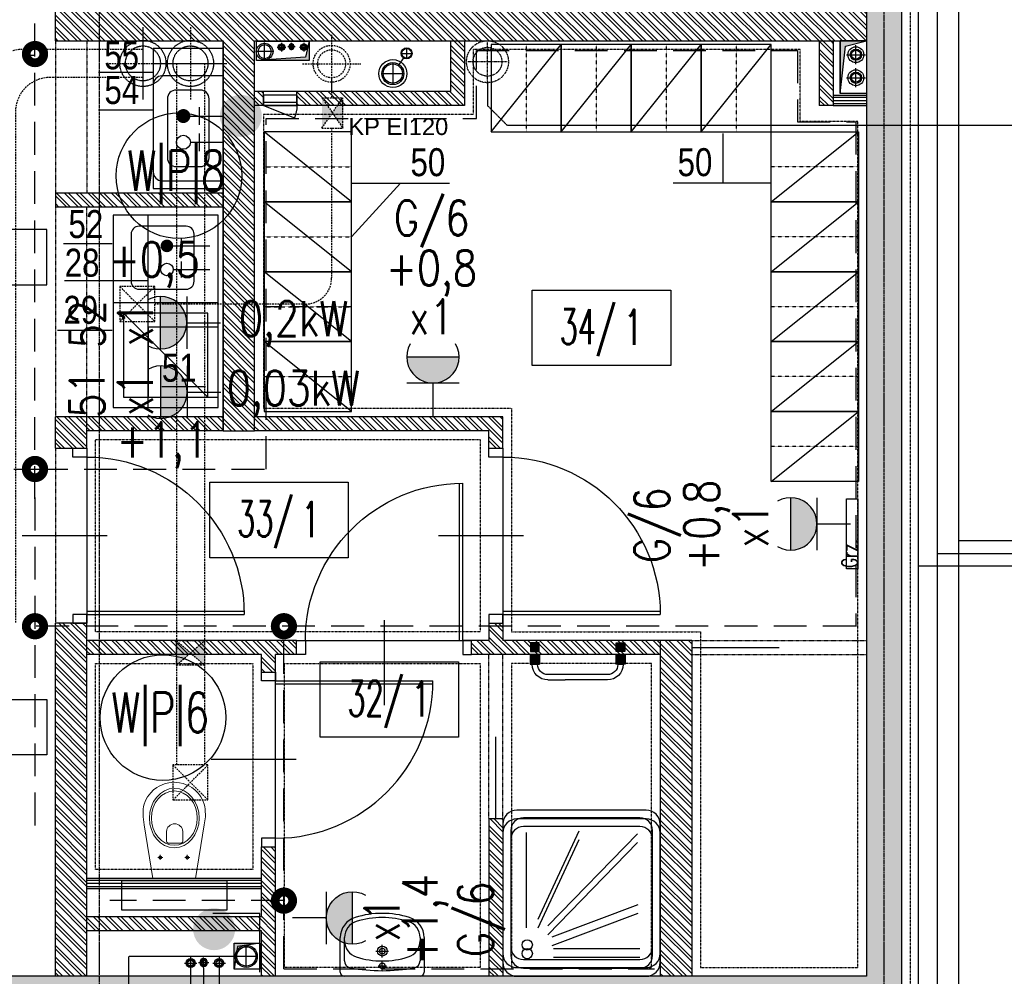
# Model space of a CAD drawing. Extents: x -7228 to 74941, y -112898 to 85621.
# Tile 340 of 635: x 52243 to 52806, y 35076 to 35624. Entities that reach past the tile are written whole.
import ezdxf
from ezdxf.enums import TextEntityAlignment as Align

# ---------------------------------------------------------------- set-up
doc = ezdxf.new("R2010")
doc.units = 0
for name, pattern in [('CENTER', [2, 1.25, -0.25, 0.25, -0.25]), ('DASHDOT', [1, 0.5, -0.25, 0, -0.25]), ('DASHED', [0.75, 0.5, -0.25]), ('DASHED2', [0.375, 0.25, -0.125]), ('DIVIDE', [31.75, 12.7, -6.35, 0, -6.35, 0, -6.35])]:
    doc.linetypes.add(name, pattern=pattern)
doc.layers.get('0').update_dxf_attribs({"color": 101, "linetype": 'CONTINUOUS'})
doc.layers.add('-A_NR', color=8, linetype='CONTINUOUS', plot=False)
for name, color, linetype in [('-A_TECHNOLOGIA', 120, 'CONTINUOUS'), ('BB-went-opis', 8, 'CONTINUOUS'), ('Drz---drzwi', 5, 'CONTINUOUS'), ('E35', 6, 'CONTINUOUS'), ('E50', 3, 'CONTINUOUS'), ('E50kor', 3, 'CONTINUOUS'), ('E90kor', 6, 'CONTINUOUS'), ('Ins-co', 2, 'CONTINUOUS'), ('Ins-kan', 54, 'CONTINUOUS'), ('ins-kan-deszcz', 132, 'CONTINUOUS'), ('Ins-went', 141, 'CONTINUOUS'), ('Ins-wod', 4, 'CONTINUOUS'), ('m-went-klapy', 2, 'CONTINUOUS'), ('Mw-rury', 160, 'CONTINUOUS'), ('Opis-pom', 6, 'CONTINUOUS'), ('Opis_pom_ramka', 6, 'CONTINUOUS'), ('Os-osie glowne', 1, 'CENTER'), ('Sc-beton', 7, 'CONTINUOUS'), ('Sc-beton-hatch', 86, 'CONTINUOUS'), ('Sc-cegla pustak', 42, 'CONTINUOUS'), ('Sc-cegla pustak-hatch', 8, 'CONTINUOUS'), ('Sc-gk', 120, 'CONTINUOUS'), ('Sc-nadproza kon', 5, 'DASHED2'), ('Sc-silikat', 61, 'CONTINUOUS'), ('Suf-widok', 8, 'CONTINUOUS'), ('W-otwor-strop', 1, 'CONTINUOUS'), ('Wyp-meble', 155, 'CONTINUOUS'), ('Wyp-sanitar', 131, 'CONTINUOUS')]:
    doc.layers.add(name, color=color, linetype=linetype)
doc.styles.add('ARIAL_CE', font='ARIAL.TTF', dxfattribs={"width": 0.8})
doc.styles.add('KA wymiar', font='romans.shx', dxfattribs={"width": 0.6})
doc.styles.add('ROMANS', font='romans', dxfattribs={"width": 0.85})
doc.linetypes.add('BATTING', pattern='A,0.0001,-0.1,[134,ltypeshp.shx,S=0.1,R=0,X=-0.1,Y=0],-0.2,[134,ltypeshp.shx,S=0.1,R=180,X=0.1,Y=0],-0.1', length=0.4001)
doc.linetypes.add('ZIGZAG', pattern='A,0.00254,-5.08,[131,ltypeshp.shx,S=5.08,R=0,X=-5.08,Y=0],-10.16,[131,ltypeshp.shx,S=5.08,R=180,X=5.08,Y=0],-5.08', length=20.32254)

# ---------------------------------------------------------------- blocks, each defined once
blk = doc.blocks.new('umywalka_60x45')
at = {"ltscale": 25}
for p, q in [((-27, 0), (27, 0)), ((-30, -27.72), (-30, -3)), ((0, -4.5), (0, -10.5)), ((30, -3), (30, -27.72)), ((-27, -27.72), (-27, -11.03)), ((3, -7.5), (-3, -7.5)), ((0, -13.5), (0, -22.5)), ((27, -11.03), (27, -27.72)), ((4.5, -18), (-4.5, -18))]:
    blk.add_line(p, q, dxfattribs=at)
for centre, radius in [((0, -7.5), 2), ((0, -18), 3.5), ((0, -18), 2)]:
    blk.add_circle(centre, radius, dxfattribs=at)
for centre, radius, start, end in [((27, -3), 3, 0, 90), ((-27, -3), 3, 90, 180), ((-22, -11.03), 5, 100.52627, 180), ((0, -129.43), 125.43, 79.47373, 100.52627), ((22, -11.03), 5, 0, 79.47373), ((-15, -25.28), 12, 107.3129, 180), ((0, -73.4), 62.4, 72.6871, 107.3129), ((15, -25.28), 12, 0, 72.6871), ((-15, -27.72), 15, 180, 252.6871), ((-15, -27.72), 12, 180, 252.6871), ((15, -27.72), 12, 287.3129, 0), ((15, -27.72), 15, 287.3129, 0), ((0, 20.4), 65.4, 252.6871, 287.3129), ((0, 20.4), 62.4, 252.6871, 287.3129)]:
    blk.add_arc(centre, radius, start, end, dxfattribs=at)
blk = doc.blocks.new('_0630_DRZWI_90')
at = {"ltscale": 7}
for p, q in [((5, 8), (5, 98)), ((6.8, 8), (6.8, 97.98))]:
    blk.add_line(p, q, dxfattribs=at)
at = {"ltscale": 25}
for p, q in [((50, 19.7), (50, -28.9)), ((5, 8), (0, 8)), ((0, 8), (5, 8)), ((0, 0), (0, 8)), ((95, 8), (5, 8)), ((5, 8), (5, 0)), ((95, 8), (95, 0)), ((100, 8), (95, 8)), ((100, 0), (100, 8)), ((5, 0), (0, 0)), ((5, 0), (0, 0)), ((95, 0), (100, 0)), ((95, 0), (100, 0))]:
    blk.add_line(p, q, dxfattribs=at)
at = {"ltscale": 7}
blk.add_arc((5, 8), 90, 0, 90, dxfattribs=at)
blk = doc.blocks.new('natrysk_06')
for points in [[(8, -82), (82, -82, 0.414214), (90, -74), (90, 0, 0.414214), (82, 8), (8, 8, 0.414214), (0, 0), (0, -74, 0.414214)], [(11.82, -77.56), (78.42, -77.56, 0.414214), (85.62, -70.36), (85.62, -3.76, 0.414214), (78.42, 3.44), (11.82, 3.44, 0.414214), (4.62, -3.76), (4.62, -70.36, 0.414214)]]:
    blk.add_lwpolyline(points, format="xyb", close=True)
for points in [[(27.65, -5.57), (77.22, -5.57)], [(27.65, -12.2), (78.27, -35.56)], [(10.9, -20.91), (10.9, -70.42)], [(17.53, -20.22), (36.03, -69.38)], [(23.81, -17.77), (76.52, -69.03)]]:
    blk.add_lwpolyline(points)
blk.add_circle((12.99, -5.92), 2.96)
blk = doc.blocks.new('_KOLO_WC_PODWIESZONE')
at = {"lineweight": 0}
for p, q in [((-12.21, 0), (-17.15, -30.7)), ((-12.21, 0), (12.21, 0)), ((12.21, 0), (17.15, -30.7)), ((-8.01, -11.98), (-8.01, -10.54)), ((7.49, -11.98), (7.49, -10.54)), ((-8.01, -11.98), (-9.42, -11.98)), ((-8.01, -11.98), (-6.53, -11.98)), ((-8.01, -11.98), (-8.01, -13.41)), ((7.49, -11.98), (6.08, -11.98)), ((7.49, -11.98), (8.97, -11.98)), ((7.49, -11.98), (7.49, -13.41)), ((-4.44, -21.51), (-4.44, -26.77)), ((-3.5, -20.21), (4, -20.21)), ((4.94, -21.51), (4.94, -26.77)), ((-17.15, -30.7), (-17.82, -35.14)), ((17.15, -30.7), (17.82, -35.14)), ((-17.82, -35.14), (-17.77, -39.69)), ((17.82, -35.14), (17.77, -39.69)), ((-17.77, -39.69), (-17.51, -41.08)), ((-17.51, -41.08), (-17.12, -42.53)), ((-17.12, -42.53), (-16.6, -43.93)), ((-16.6, -43.93), (-15.97, -45.29)), ((16.6, -43.93), (15.97, -45.29)), ((17.12, -42.53), (16.6, -43.93)), ((17.51, -41.08), (17.12, -42.53)), ((17.77, -39.69), (17.51, -41.08)), ((-15.97, -45.29), (-15.22, -46.59)), ((-15.22, -46.59), (-14.37, -47.83)), ((-14.37, -47.83), (-13.41, -48.99)), ((-13.41, -48.99), (-11.77, -50.6)), ((-11.77, -50.6), (-10, -51.94)), ((11.77, -50.6), (10, -51.94)), ((13.41, -48.99), (11.77, -50.6)), ((14.37, -47.83), (13.41, -48.99)), ((15.22, -46.59), (14.37, -47.83)), ((15.97, -45.29), (15.22, -46.59)), ((-10, -51.94), (-8.71, -52.72)), ((-8.71, -52.72), (-6.54, -53.77)), ((-6.54, -53.77), (-5.07, -54.25)), ((-5.07, -54.25), (-3.02, -54.72)), ((-3.02, -54.72), (-1.52, -54.92)), ((-1.52, -54.92), (0, -55)), ((1.52, -54.92), (0, -55)), ((3.02, -54.72), (1.52, -54.92)), ((5.07, -54.25), (3.02, -54.72)), ((6.54, -53.77), (5.07, -54.25)), ((8.71, -52.72), (6.54, -53.77)), ((10, -51.94), (8.71, -52.72))]:
    blk.add_line(p, q, dxfattribs=at)
for centre, radius, start, end in [((-3.24, -21.39), 1.2, 102.2339, 185.8899), ((3.75, -21.39), 1.2, 354.1101, 77.7661), ((0.25, -26.54), 4.7, 182.8022, 357.1978)]:
    blk.add_arc(centre, radius, start, end, dxfattribs=at)
for centre in [(-8.01, -11.98), (7.49, -11.98)]:
    blk.add_ellipse(centre, major_axis=(0.599, 0.599), ratio=1, start_param=5.497787, end_param=11.780972, dxfattribs=at)
for major_axis, ratio in [((0, -17), 0.838235), ((0, -15.54), 0.845174)]:
    blk.add_ellipse((0.05, -34.5), major_axis=major_axis, ratio=ratio, dxfattribs=at)
blk = doc.blocks.new('_opis_pom_metka')
at = {"layer": 'Opis_pom_ramka'}
blk.add_lwpolyline([(-33.13, 0), (32.87, 0), (32.87, -36), (-33.13, -36)], close=True, dxfattribs=at)
at = {"style": 'KA wymiar', "width": 0.6}
blk.add_attdef('KO/', text='', height=16.8, dxfattribs=at).set_placement((3.45, -25.87), align=Align.RIGHT)
blk.add_attdef('NR', (3.8, -26.16), '', height=16.8, dxfattribs=at)
blk = doc.blocks.new('_jdgjdgjhg')
at = {"ltscale": 10}
blk.add_hatch(color=256, dxfattribs=at).paths.add_polyline_path([(-54.2, 4.46), (-48.8, 4.46), (-48.8, 9.86), (-54.2, 9.86)])
h = blk.add_hatch(color=256, dxfattribs=at)
h.paths.add_polyline_path([(0.2, 4.4), (0.2, 9.8), (-5.2, 9.8), (-5.2, 4.4)])
edge = h.paths.add_edge_path(flags=16)
edge.add_line((-4, 9.8), (-1, 9.8))
for points in [[(-49, -2.5), (-54, -2.5), (-54, 2.5), (-49, 2.5)], [(-5, -2.5), (0, -2.5), (0, 2.5), (-5, 2.5)]]:
    blk.add_hatch(color=256).paths.add_polyline_path(points)
for p, q in [((-44, 18.75, 0), (-34.09, 18.75, 0)), ((-10, 18.75, 0), (-34.09, 18.75, 0)), ((-10, 15.75, 0), (-44, 15.75, 0)), ((-54.2, 4.44), (-54.2, 9.84)), ((-54.2, 9.84), (-48.8, 9.84)), ((-53, 9.84), (-50, 9.84)), ((-48.8, 4.44), (-48.8, 9.84)), ((-5.2, 4.44), (-5.2, 9.84)), ((0.2, 9.84), (-5.2, 9.84)), ((-4, 9.84), (-1, 9.84)), ((-1, 9.84), (-4, 9.84)), ((0.2, 4.44), (0.2, 9.84)), ((-54.2, 4.44), (-48.8, 4.44)), ((0.2, 4.44), (-5.2, 4.44)), ((0, 2.5), (-5, 2.5)), ((-5, 2.5), (-5, -2.5)), ((0, -2.5), (0, 2.5)), ((-5, -2.5), (0, -2.5))]:
    blk.add_line(p, q)
blk.add_lwpolyline([(-49, -2.5), (-54, -2.5), (-54, 2.5), (-49, 2.5)], close=True)
for centre, radius, start, end in [((-44, 9.75, 0), 9, 90, 179.4026), ((-10, 9.75, 0), 9, 0.5974, 90), ((-44, 9.75, 0), 6, 90, 179.1039), ((-10, 9.75, 0), 6, 0.8961, 90)]:
    blk.add_arc(centre, radius, start, end)
blk = doc.blocks.new('_ljgjfkjhkf')
for p, q in [((-19.13, 0), (-19.13, -6)), ((-19.13, 0), (0, 0)), ((-19.13, -2), (-19.13, -4)), ((0, -4), (-19.13, -4)), ((0, 0), (0, -6)), ((0, -6), (-19.13, -6)), ((0, -6), (-17.84, -13.06))]:
    blk.add_line(p, q)
blk.add_arc((0.87, -6), 20, 180, 200.6563)
blk = doc.blocks.new('_kdfjgkfh')
at = {"linetype": 'Continuous'}
for p, q in [((40, 0), (0, 0)), ((0, 0), (0, -50)), ((0, -50), (40, 0)), ((40, -50), (40, 0)), ((0, -50), (40, -50))]:
    blk.add_line(p, q, dxfattribs=at)
at = {"linetype": 'DASHED', "ltscale": 0.2}
blk.add_line((20, 0), (20, -50), dxfattribs=at)
blk = doc.blocks.new('T-SZAFKA_UBR_40X50')
at = {"layer": '-A_TECHNOLOGIA', "linetype": 'Continuous'}
for p, q in [((0.1896, 0.2487), (-0.2104, 0.2487)), ((-0.2104, 0.2487), (-0.2104, -0.2513)), ((0.1896, -0.2513), (0.1896, 0.2487)), ((-0.2104, -0.2513), (0.1896, -0.2513))]:
    blk.add_line(p, q, dxfattribs=at)
at = {"layer": '-A_TECHNOLOGIA', "color": 254, "linetype": 'Continuous'}
blk.add_line((-0.2104, -0.2513), (0.1896, 0.2487), dxfattribs=at)
at = {"layer": '-A_TECHNOLOGIA', "color": 254, "linetype": 'DASHED', "ltscale": 0.2}
blk.add_line((-0.0104, 0.2487), (-0.0104, -0.2513), dxfattribs=at)
blk = doc.blocks.new('G1')
at = {"layer": 'E35'}
blk.add_hatch(color=256, dxfattribs=at).paths.add_polyline_path([(10, 22.85), (-10, 22.85, 1)])
for p, q in [((-10, 22.85), (10, 22.85)), ((10, 12.85), (-10, 12.85))]:
    blk.add_line(p, q, dxfattribs=at)
blk.add_arc((0, 22.85), 10, 150, 30, dxfattribs=at)
at = {"layer": 'E50'}
blk.add_line((0, 12.85), (0, 0), dxfattribs=at)
blk = doc.blocks.new('A$C38133200')
at = {"layer": 'm-went-klapy', "ltscale": 2}
blk.add_hatch(color=256, dxfattribs=at).paths.add_polyline_path([(-12.02, 0, 1), (12.02, 0, 1)])
blk = doc.blocks.new('A$C178657CD')
at = {"layer": 'BB-went-opis'}
blk.add_blockref('A$C38133200', (-0.67, 0.34), dxfattribs=at)
blk = doc.blocks.new('A$C1A8D603F')
for p in [(1032.77, -3998.21, -3630), (1017.49, -4463.39, -3630)]:
    blk.add_blockref('A$C178657CD', p)

msp = doc.modelspace()

# ---------------------------------------------------------------- hatches: boundary and pattern name
at = {"layer": 'Ins-went', "linetype": 'DASHED', "ltscale": 2}
h = msp.add_hatch(color=256, dxfattribs=at)
h.paths.add_polyline_path([(52428.026, 35579.007), (52422.026, 35570.31), (52428.026, 35561.614)])
h.paths.add_polyline_path([(52422.026, 35570.31), (52416.026, 35579.007), (52416.026, 35561.614)])
h = msp.add_hatch(color=256, dxfattribs=at)
h.paths.add_polyline_path([(52332.837, 35254.472), (52332.837, 35264.194), (52337.725, 35264.194), (52340.837, 35261.472)])
h.paths.add_polyline_path([(52348.837, 35254.472), (52340.837, 35261.472), (52343.948, 35264.194), (52348.837, 35264.194)])
h.paths.add_polyline_path([(52348.837, 35264.194), (52343.948, 35264.194), (52348.837, 35268.472)])
h.paths.add_polyline_path([(52337.725, 35264.194), (52332.837, 35264.194), (52332.837, 35268.472)])
at = {"layer": 'Sc-beton-hatch'}
h = msp.add_hatch(dxfattribs=at)
h.set_pattern_fill('ANSI33', color=256, style=0)
h.paths.add_polyline_path([(52747.547, 36408.972), (52727.547, 36408.972), (52727.547, 35926.472), (52656.547, 35926.472), (52656.547, 35901.472), (52727.547, 35901.472), (52727.547, 35076.472), (52230.547, 35076.472), (52230.547, 35056.472), (52747.547, 35056.472)])
h.paths.add_polyline_path([(52727.547, 36453.972), (52747.547, 36453.972), (52747.547, 36586.472), (52727.547, 36586.472)])
h.paths.add_polyline_path([(52582.547, 36556.472), (52582.547, 36576.472), (52259.547, 36576.472), (52259.547, 36556.472)])
h.paths.add_polyline_path([(51995.047, 36583.972), (51960.047, 36583.972), (51960.047, 36548.972), (51995.047, 36548.972)])
h.paths.add_polyline_path([(51527.547, 36583.972), (51527.547, 36548.972), (51562.547, 36548.972), (51562.547, 36583.972)])
h.paths.add_polyline_path([(51547.547, 36366.472), (51527.547, 36366.472), (51527.547, 36306.472), (51547.547, 36306.472)])
h.paths.add_polyline_path([(51547.547, 36548.972), (51527.547, 36548.972), (51527.547, 36536.472), (51547.547, 36536.472)])
h.paths.add_polyline_path([(51527.547, 36596.472), (51527.547, 36583.972), (51547.547, 36583.972), (51547.547, 36596.472)])
at = {"layer": 'Sc-cegla pustak-hatch'}
h = msp.add_hatch(dxfattribs=at)
h.set_pattern_fill('ANSI32', color=256, scale=0.5, angle=90, style=0)
h.paths.add_polyline_path([(52080.547, 35926.472), (52098.547, 35926.472), (52098.547, 36005.891), (52080.547, 36005.891)])
h.paths.add_polyline_path([(52080.547, 35771.472), (52098.547, 35771.472), (52098.547, 35901.472), (52080.547, 35901.472)])
h.paths.add_polyline_path([(52080.547, 35598.472), (52098.547, 35598.472), (52098.547, 35671.472), (52080.547, 35671.472)])
h.paths.add_polyline_path([(52281.547, 35901.472), (52263.547, 35901.472), (52263.547, 35611.472), (52359.547, 35611.472), (52359.547, 35388.472), (52377.547, 35388.472), (52377.547, 35611.472), (52727.547, 35611.472), (52727.547, 35629.472), (52281.547, 35629.472)])
h.paths.add_polyline_path([(52281.547, 35956.472), (52263.547, 35956.472), (52263.547, 35926.472), (52281.547, 35926.472)])
h.paths.add_polyline_path([(52263.547, 35378.472), (52281.547, 35378.472), (52281.547, 35396.472), (52263.547, 35396.472)])
h.paths.add_polyline_path([(51944.547, 35435.472), (51944.547, 35453.472), (51547.547, 35453.472), (51547.547, 35435.472)])
h.paths.add_polyline_path([(52027.547, 35267.472), (52080.547, 35267.472), (52080.547, 35076.472), (52098.547, 35076.472), (52098.547, 35285.472), (52045.547, 35285.472), (52045.547, 35435.472), (52027.547, 35435.472)])
h.paths.add_polyline_path([(52263.547, 35076.472), (52281.547, 35076.472), (52281.547, 35278.472), (52263.547, 35278.472)])
h = msp.add_hatch(dxfattribs=at)
h.set_pattern_fill('ANSI32', color=256, scale=0.5, angle=90, style=0)
h.paths.add_polyline_path([(52497.547, 35611.472), (52489.547, 35611.472), (52489.547, 35582.472), (52401.675, 35582.472), (52401.675, 35574.472), (52497.547, 35574.472)])
h.paths.add_polyline_path([(52382.547, 35580.472), (52382.547, 35582.472), (52377.547, 35582.472), (52377.547, 35574.472), (52382.547, 35574.472)])
h = msp.add_hatch(dxfattribs=at)
h.set_pattern_fill('ANSI32', color=256, scale=0.5, angle=90, style=0)
h.paths.add_polyline_path([(52708.547, 35611.472), (52700.547, 35611.472), (52700.547, 35574.472), (52708.547, 35574.472)])
h = msp.add_hatch(dxfattribs=at)
h.set_pattern_fill('ANSI32', color=256, scale=0.5, angle=90, style=0)
h.paths.add_polyline_path([(52288.547, 35524.472), (52263.547, 35524.472), (52263.547, 35516.472), (52288.547, 35516.472)])
h.paths.add_polyline_path([(52359.547, 35524.472), (52288.547, 35524.472), (52288.547, 35516.472), (52359.547, 35516.472)])
h = msp.add_hatch(dxfattribs=at)
h.set_pattern_fill('ANSI32', color=256, scale=0.5, angle=90, style=0)
h.paths.add_polyline_path([(52519.547, 35166.472), (52511.547, 35166.472), (52511.547, 35076.472), (52519.547, 35076.472)])
h.paths.add_polyline_path([(52281.547, 35110.472), (52281.547, 35102.472), (52381.547, 35102.472), (52381.547, 35076.472), (52389.547, 35076.472), (52389.547, 35150.472), (52381.547, 35150.472), (52381.547, 35110.472)])
h.paths.add_polyline_path([(52281.547, 35268.472), (52281.547, 35260.472), (52381.547, 35260.472), (52381.547, 35250.472), (52389.547, 35250.472), (52389.547, 35260.472), (52401.547, 35260.472), (52401.547, 35268.472)])
h.paths.add_polyline_path([(52501.547, 35268.472), (52501.547, 35260.472), (52609.547, 35260.472), (52609.547, 35268.472), (52519.547, 35268.472), (52519.547, 35278.472), (52511.547, 35278.472), (52511.547, 35268.472)])
h.paths.add_polyline_path([(52511.547, 35388.472), (52511.547, 35378.472), (52519.547, 35378.472), (52519.547, 35396.472), (52377.547, 35396.472), (52377.547, 35388.472)])
h.paths.add_polyline_path([(52359.547, 35388.472), (52359.547, 35396.472), (52281.547, 35396.472), (52281.547, 35388.472)])
h = msp.add_hatch(dxfattribs=at)
h.set_pattern_fill('ANSI32', color=256, scale=0.5, angle=90, style=0)
h.paths.add_polyline_path([(52609.547, 35076.472), (52627.547, 35076.472), (52627.547, 35268.472), (52609.547, 35268.472)])
at = {"layer": 'W-otwor-strop'}
h = msp.add_hatch(color=256, dxfattribs=at)
h.paths.add_polyline_path([(52383.256, 35600.57), (52380.656, 35600.384), (52380.683, 35600.242), (52383.256, 35600.242)])
h.paths.add_polyline_path([(52393.176, 35601.278), (52383.888, 35600.615, -0.0307413), (52383.303, 35600.573), (52383.256, 35600.57), (52383.256, 35600.242), (52393.176, 35600.242)])
h.paths.add_polyline_path([(52408.661, 35611.242), (52406.661, 35602.242), (52393.176, 35601.278), (52393.176, 35600.242), (52408.661, 35600.242)])
for points in [[(52727.547, 35611.472), (52712.547, 35611.472), (52712.547, 35581.472), (52715.547, 35608.472)], [(52365.756, 35080.472), (52365.756, 35095.472), (52380.756, 35095.472), (52367.756, 35093.472)]]:
    msp.add_hatch(color=256, dxfattribs=at).paths.add_polyline_path(points)

# ---------------------------------------------------------------- linework, layer by layer
at = {"layer": '-A_NR'}
for p, q in [((52288.267, 35593.668), (52319.547, 35593.668)), ((52288.298, 35571.972), (52319.547, 35571.972)), ((52645.414, 35558.528), (52645.414, 35530.048)), ((52432.916, 35530.048), (52488.926, 35530.048)), ((52460.921, 35530.048), (52432.916, 35499.472)), ((52672.916, 35530.048), (52616.906, 35530.048)), ((52268.299, 35495.606), (52296.046, 35495.606)), ((52268.824, 35474.354), (52316.628, 35474.354)), ((52264.803, 35446.008), (52296.046, 35446.008)), ((52324.388, 35413.751), (52349.359, 35413.751))]:
    msp.add_line(p, q, dxfattribs=at)
at = {"layer": 'Drz---drzwi', "linetype": 'ZIGZAG', "ltscale": 0.02}
msp.add_line((52515.547, 35166.472), (52515.547, 35213.472), dxfattribs=at)
msp.add_lwpolyline([(52627.547, 35264.472), (52677.547, 35264.472)], dxfattribs=at)
at = {"layer": 'E50', "color": 6}
for centre in [(52334.227, 35534.362), (52325.07, 35224.457)]:
    msp.add_circle(centre, 35.909, dxfattribs=at)
at = {"layer": 'E50kor', "linetype": 'DASHED2', "ltscale": 75}
for p, q in [((52251.899, 35349.471), (52251.899, 37474.059)), ((51935.384, 35603.227), (52251.899, 35603.227)), ((52504.458, 35567.075), (52504.458, 35606.062)), ((52504.458, 35606.062), (52688, 35606.062)), ((52688, 35606.062), (52688, 35565.164)), ((52384.091, 35366.606), (52384.091, 35567.075)), ((52384.091, 35567.075), (52504.458, 35567.075)), ((52688, 35565.164), (52721.396, 35565.164)), ((52721.396, 35565.164), (52721.396, 35276.574)), ((52099.08, 35366.606), (52251.899, 35366.606)), ((52251.899, 35366.606), (52384.091, 35366.606)), ((52251.899, 35350.269), (52251.899, 35162.399)), ((52721.396, 35276.702), (52251.899, 35276.702)), ((52394.294, 35080.684), (52394.294, 35276.702)), ((52394.294, 35119.743), (52294.62, 35119.743)), ((52394.294, 35080.684), (52606.339, 35080.684))]:
    msp.add_line(p, q, dxfattribs=at)
at = {"layer": 'E50kor', "linetype": 'DASHED2', "const_width": 10}
for points in [[(52249.399, 35603.945, 1), (52254.399, 35603.945, 1)], [(52249.399, 35366.606, 1), (52254.399, 35366.606, 1)], [(52249.399, 35276.702, 1), (52254.399, 35276.702, 1)], [(52391.794, 35276.702, 1), (52396.794, 35276.702, 1)], [(52391.794, 35119.743, 1), (52396.794, 35119.743, 1)]]:
    msp.add_lwpolyline(points, format="xyb", close=True, dxfattribs=at)
at = {"layer": 'E90kor', "ltscale": 15}
for points in [[(52219.266, 35451.645), (52219.266, 35471.97), (52258.675, 35471.97), (52258.675, 35503.584), (52219.266, 35503.584), (52219.266, 35548.137), (52225.506, 35534.973), (52219.266, 35548.137), (52213.026, 35534.973)], [(52219.266, 35255.044), (52219.266, 35234.719), (52258.675, 35234.719), (52258.675, 35203.105), (52219.266, 35203.105), (52219.266, 35158.552), (52225.506, 35171.716), (52219.266, 35158.552), (52213.026, 35171.716)]]:
    msp.add_lwpolyline(points, dxfattribs=at)
at = {"layer": 'Ins-co'}
for p, q in [((52721.469, 35598.115, 0), (52721.47, 35609.015, 0)), ((52716.02, 35603.565, 0), (52726.92, 35603.565, 0)), ((52721.469, 35584.952, 0), (52721.469, 35595.852, 0)), ((52716.019, 35590.402, 0), (52726.919, 35590.402, 0))]:
    msp.add_line(p, q, dxfattribs=at)
msp.add_lwpolyline([(52716.093, 35349.568), (52722.493, 35349.568), (52722.493, 35309.568), (52716.093, 35309.568)], close=True, dxfattribs=at)
for centre, radius in [((52721.47, 35603.565, 0), 4.53), ((52721.47, 35603.565, 0), 3.2), ((52721.47, 35603.565, 0), 2.6), ((52721.469, 35590.402, 0), 4.53), ((52721.469, 35590.402, 0), 3.2), ((52721.469, 35590.402, 0), 2.6)]:
    msp.add_circle(centre, radius, dxfattribs=at)
at = {"layer": 'Ins-kan'}
for p, q in [((52383.256, 35600.093), (52383.256, 35610.593)), ((52464.456, 35607.474), (52464.456, 35601.174)), ((52388.506, 35605.343), (52378.006, 35605.343)), ((52462.908, 35602.051), (52459.702, 35597.345)), ((52461.306, 35604.324), (52467.606, 35604.324)), ((52456.606, 35599.099), (52456.606, 35586.499)), ((52450.306, 35592.799), (52462.906, 35592.799))]:
    msp.add_line(p, q, dxfattribs=at)
at = {"layer": 'Ins-kan', "linetype": 'DASHED', "ltscale": 0.5}
for p, q in [((52372.783, 35081.56), (52372.783, 35094.16)), ((52379.083, 35087.86), (52366.483, 35087.86))]:
    msp.add_line(p, q, dxfattribs=at)
for points in [[(52305.574, 35049.24), (52305.574, 35087.86)], [(52372.783, 35087.86), (52305.574, 35087.86)]]:
    msp.add_lwpolyline(points, dxfattribs=at)
at = {"layer": 'Ins-kan'}
for centre, radius in [((52383.256, 35605.343), 4.77), ((52464.456, 35604.324), 3.15), ((52464.456, 35604.324), 2.75), ((52456.606, 35592.799), 6.3), ((52456.606, 35592.799), 5.5)]:
    msp.add_circle(centre, radius, dxfattribs=at)
at = {"layer": 'Ins-kan', "linetype": 'Continuous', "ltscale": 0.5}
for radius in [6.3, 5.5]:
    msp.add_circle((52372.783, 35087.86), radius, dxfattribs=at)
at = {"layer": 'Ins-kan', "extrusion": (0, 9.7811e-55, -1)}
msp.add_ellipse((52383.256, 35605.343), major_axis=(2.722, 2.722), ratio=1, start_param=3.9269908, end_param=10.2101761, dxfattribs=at)
at = {"layer": 'ins-kan-deszcz', "linetype": 'DASHED', "ltscale": 0.3}
for p, q in [((52510.74, 35588.314), (52510.74, 35610.814)), ((52510.74, 35588.314), (52510.74, 35610.814)), ((52521.99, 35599.564), (52499.49, 35599.564))]:
    msp.add_line(p, q, dxfattribs=at)
at = {"layer": 'ins-kan-deszcz', "linetype": 'DASHED', "ltscale": 0.5}
for p, q in [((52510.74, 35588.53), (52510.74, 35574.472)), ((52510.74, 35574.472), (52522.122, 35563.09)), ((53369.971, 35563.09), (52522.122, 35563.09))]:
    msp.add_line(p, q, dxfattribs=at)
at = {"layer": 'ins-kan-deszcz', "linetype": 'DASHED', "ltscale": 0.3}
for radius in [12, 8.25]:
    msp.add_circle((52510.74, 35599.564), radius, dxfattribs=at)
at = {"layer": 'Ins-went', "linetype": 'DASHED', "ltscale": 0.5}
for p, q in [((52313.641, 35619.395), (52313.641, 35577.825)), ((52320.052, 35598.61), (52361.622, 35598.61))]:
    msp.add_line(p, q, dxfattribs=at)
at = {"layer": 'Ins-went', "linetype": 'DASHED', "ltscale": 2}
for p, q in [((52340.837, 35619.395), (52340.837, 35577.825)), ((52421.57, 35615.018), (52421.57, 35581.761)), ((52292.855, 35598.61), (52334.426, 35598.61)), ((52332.837, 35598.61), (52332.837, 35246.472)), ((52348.837, 35598.61), (52348.837, 35246.472)), ((52404.942, 35598.389), (52438.199, 35598.389)), ((52421.57, 35590.389), (52421.57, 35579.169)), ((52416.026, 35579.007), (52428.026, 35579.007)), ((52416.026, 35579.007), (52428.026, 35561.614)), ((52416.026, 35561.614), (52428.026, 35579.007)), ((52428.026, 35561.614), (52428.026, 35579.007)), ((52416.026, 35561.614), (52428.026, 35561.614)), ((52421.57, 35561.775), (52421.57, 35475.961)), ((52300.437, 35470.961), (52300.437, 35450.961)), ((52320.437, 35470.961), (52300.437, 35470.961)), ((52300.437, 35470.961), (52320.437, 35450.961)), ((52300.437, 35450.961), (52320.437, 35470.961)), ((52320.437, 35450.961), (52320.437, 35470.961)), ((52406.57, 35460.961), (52320.437, 35460.961)), ((52300.437, 35450.961), (52320.437, 35450.961)), ((52332.837, 35268.472), (52348.837, 35268.472)), ((52332.837, 35254.472), (52332.837, 35268.472)), ((52332.837, 35268.472), (52348.837, 35254.472)), ((52332.837, 35254.472), (52348.837, 35268.472)), ((52348.837, 35268.472), (52348.837, 35254.472)), ((52348.837, 35254.472), (52332.837, 35254.472)), ((52332.837, 35246.472), (52332.837, 35197.335)), ((52348.837, 35246.472), (52348.837, 35197.335)), ((52330.837, 35197.335), (52330.837, 35177.335)), ((52350.837, 35197.335), (52330.837, 35197.335)), ((52330.837, 35197.335), (52350.837, 35177.335)), ((52330.837, 35177.335), (52350.837, 35197.335)), ((52350.837, 35177.335), (52350.837, 35197.335)), ((52330.837, 35177.335), (52350.837, 35177.335))]:
    msp.add_line(p, q, dxfattribs=at)
for points in [[(52313.641, 35606.61), (52244.656, 35606.61, 0.4142136), (52224.656, 35586.61), (52224.656, 35278.777)], [(52313.641, 35590.61), (52260.656, 35590.61, 0.4142136), (52240.656, 35570.61), (52240.656, 35278.777)]]:
    msp.add_lwpolyline(points, format="xyb", dxfattribs=at)
at = {"layer": 'Ins-went', "linetype": 'DASHED', "ltscale": 0.5}
for centre, radius in [((52313.641, 35598.61), 13.2), ((52313.641, 35598.61), 10), ((52340.837, 35598.61), 13.2), ((52340.837, 35598.61), 10)]:
    msp.add_circle(centre, radius, dxfattribs=at)
at = {"layer": 'Ins-went', "linetype": 'DASHED', "ltscale": 2}
for radius in [10.56, 8]:
    msp.add_circle((52421.57, 35598.389), radius, dxfattribs=at)
msp.add_arc((52406.57, 35475.961), 15, 270, 0, dxfattribs=at)
at = {"layer": 'Ins-wod', "linetype": 'DASHED', "ltscale": 0.5}
for p, q in [((52757.329, 34964.088), (52757.329, 36389.922)), ((52768.164, 34955.85), (52768.164, 36377.899)), ((52780.445, 34947.612), (52780.445, 36365.875)), ((53013.12, 35325.454), (52780.445, 35325.454)), ((53008.095, 35318.095), (52768.164, 35318.095)), ((53002.935, 35311.103), (52757.329, 35311.103)), ((52340.916, 35081.454), (52340.916, 34964.088)), ((52348.358, 35081.402), (52348.358, 34979.72)), ((52357.24, 35081.454), (52357.24, 34988.348))]:
    msp.add_line(p, q, dxfattribs=at)
at = {"layer": 'Ins-wod', "ltscale": 0.3}
for p, q in [((52390.433, 35607.918), (52395.393, 35607.918)), ((52392.913, 35610.398), (52392.913, 35605.439)), ((52396.557, 35608.216), (52400.679, 35608.216)), ((52398.618, 35606.155), (52398.618, 35610.277)), ((52403.236, 35607.918), (52408.196, 35607.918)), ((52405.716, 35610.398), (52405.716, 35605.439)), ((52337.373, 35084.054), (52344.458, 35084.054)), ((52340.916, 35087.597), (52340.916, 35080.512)), ((52345.413, 35084.346), (52351.302, 35084.346)), ((52348.358, 35081.402), (52348.358, 35087.29)), ((52353.697, 35084.054), (52360.782, 35084.054)), ((52357.24, 35087.597), (52357.24, 35080.512))]:
    msp.add_line(p, q, dxfattribs=at)
for centre, radius in [((52392.913, 35607.918), 1.82), ((52392.913, 35607.918), 1.365), ((52392.913, 35607.918), 1.138), ((52405.716, 35607.918), 1.82), ((52405.716, 35607.918), 1.365), ((52405.716, 35607.918), 1.138), ((52340.916, 35084.054), 2.6), ((52340.916, 35084.054), 1.95), ((52340.916, 35084.054), 1.625), ((52357.24, 35084.054), 2.6), ((52357.24, 35084.054), 1.95), ((52357.24, 35084.054), 1.625)]:
    msp.add_circle(centre, radius, dxfattribs=at)
at = {"layer": 'Ins-wod', "ltscale": 0.3, "extrusion": (6.27911e-36, -4.28132e-36, -1)}
for centre, major_axis, start_param, end_param in [((52398.618, 35608.216), (1.088, 1.088), 3.926992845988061, 10.21017815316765), ((52398.618, 35608.216), (0.779, 0.779), 3.926992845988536, 10.21017815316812), ((52398.618, 35608.216), (0.618, 0.618), 3.926992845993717, 10.2101781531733), ((52348.358, 35084.346), (-1.555, 1.555), 5.4977892, 11.7809745), ((52348.358, 35084.346), (-1.113, 1.113), 5.4977892, 11.7809745), ((52348.358, 35084.346), (0.883, 0.883), 3.926992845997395, 10.21017815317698)]:
    msp.add_ellipse(centre, major_axis=major_axis, ratio=1, start_param=start_param, end_param=end_param, dxfattribs=at)
at = {"layer": 'Mw-rury'}
for p, q in [((52380.579, 35112.301), (52353.648, 35112.301)), ((52380.579, 35078.872), (52380.579, 35112.301)), ((52340.916, 35081.454), (52340.916, 35078.931))]:
    msp.add_line(p, q, dxfattribs=at)
at = {"layer": 'Os-osie glowne'}
for points in [[(52288.547, 39998.472), (52288.547, 34021.472)], [(52737.547, 39998.472), (52737.547, 34021.472)]]:
    msp.add_lwpolyline(points, dxfattribs=at)
at = {"layer": 'Sc-beton'}
for points in [[(52747.547, 36408.972), (52747.547, 35056.472)], [(52727.547, 35901.472), (52727.547, 35076.472)], [(52727.547, 35076.472), (52230.547, 35076.472)]]:
    msp.add_lwpolyline(points, dxfattribs=at)
at = {"layer": 'Sc-cegla pustak'}
for p, q in [((52263.547, 35611.472), (52263.547, 35901.472)), ((52263.547, 35611.472), (52359.547, 35611.472)), ((52359.547, 35611.472), (52359.547, 35486.05)), ((52359.547, 35388.472), (52359.547, 35611.472)), ((52377.547, 35611.472), (52727.547, 35611.472)), ((52377.547, 35388.472), (52377.547, 35611.472)), ((52359.547, 35511.371), (52359.547, 35388.472)), ((52263.547, 35378.472), (52263.547, 35396.472)), ((52281.547, 35378.472), (52281.547, 35396.472)), ((52263.547, 35378.472), (52281.547, 35378.472)), ((52263.547, 35076.472), (52263.547, 35278.472)), ((52281.547, 35076.472), (52281.547, 35278.472))]:
    msp.add_line(p, q, dxfattribs=at)
for points in [[(52281.547, 35396.472), (52263.547, 35396.472)], [(52359.547, 35388.472), (52377.547, 35388.472)], [(52281.547, 35278.472), (52263.547, 35278.472)], [(52609.547, 35268.472), (52609.547, 35076.472)], [(52627.547, 35268.472), (52609.547, 35268.472)], [(52627.547, 35268.472), (52627.547, 35076.472)]]:
    msp.add_lwpolyline(points, dxfattribs=at)
at = {"layer": 'Sc-gk'}
for p, q in [((52708.547, 35580.472), (52727.547, 35580.472)), ((52708.547, 35579.272), (52727.547, 35579.272)), ((52708.547, 35575.672), (52727.547, 35575.672)), ((52708.547, 35574.472), (52727.547, 35574.472))]:
    msp.add_line(p, q, dxfattribs=at)
at = {"layer": 'Sc-gk', "linetype": 'BATTING', "ltscale": 0.09}
msp.add_line((52708.547, 35577.472), (52727.547, 35577.472), dxfattribs=at)
at = {"layer": 'Sc-gk'}
for points in [[(52381.547, 35132.472), (52281.547, 35132.472)], [(52381.547, 35131.272), (52281.547, 35131.272)], [(52381.547, 35127.672), (52281.547, 35127.672)], [(52381.547, 35126.472), (52281.547, 35126.472)]]:
    msp.add_lwpolyline(points, dxfattribs=at)
at = {"layer": 'Sc-gk', "linetype": 'BATTING', "ltscale": 0.09}
msp.add_lwpolyline([(52381.547, 35129.472), (52281.547, 35129.472)], dxfattribs=at)
at = {"layer": 'Sc-nadproza kon', "linetype": 'DASHDOT', "ltscale": 0.5}
for points in [[(52263.547, 35611.472), (52263.547, 35524.472)], [(52281.547, 35611.472), (52281.547, 35524.472)], [(52263.547, 35516.472), (52263.547, 35396.472)], [(52281.547, 35396.472), (52281.547, 35516.472)], [(52263.547, 35378.472), (52263.547, 35278.472)], [(52627.547, 35268.472), (52727.547, 35268.472)], [(52511.547, 35166.472), (52511.547, 35260.472)], [(52519.547, 35166.472), (52519.547, 35260.472)], [(52627.547, 35260.472), (52727.547, 35260.472)]]:
    msp.add_lwpolyline(points, dxfattribs=at)
at = {"layer": 'Sc-silikat'}
for p, q in [((52489.547, 35611.472), (52489.547, 35582.472)), ((52489.547, 35582.472), (52377.547, 35582.472)), ((52519.547, 35378.472), (52519.547, 35396.472)), ((52511.547, 35378.472), (52511.547, 35388.472)), ((52511.547, 35378.472), (52519.547, 35378.472)), ((52511.547, 35278.472), (52519.547, 35278.472))]:
    msp.add_line(p, q, dxfattribs=at)
for points in [[(52497.547, 35611.472), (52497.547, 35574.472), (52377.547, 35574.472)], [(52700.547, 35611.472), (52700.547, 35574.472)], [(52708.547, 35611.472), (52708.547, 35574.472)], [(52382.547, 35574.472), (52382.547, 35582.472)], [(52401.675, 35574.472), (52401.675, 35582.472)], [(52708.547, 35574.472), (52700.547, 35574.472)], [(52359.547, 35524.472), (52263.547, 35524.472)], [(52263.547, 35524.472), (52263.547, 35516.472)], [(52359.547, 35516.472), (52263.547, 35516.472)], [(52359.547, 35396.472), (52281.547, 35396.472)], [(52519.547, 35396.472), (52377.547, 35396.472)], [(52359.547, 35388.472), (52281.547, 35388.472)], [(52511.547, 35388.472), (52377.547, 35388.472)], [(52511.547, 35278.472), (52511.547, 35268.472)], [(52519.547, 35278.472), (52519.547, 35268.472)], [(52401.547, 35268.472), (52281.547, 35268.472)], [(52401.547, 35260.472), (52401.547, 35268.472)], [(52511.547, 35268.472), (52501.547, 35268.472)], [(52501.547, 35260.472), (52501.547, 35268.472)], [(52609.547, 35268.472), (52519.547, 35268.472)], [(52381.547, 35260.472), (52281.547, 35260.472)], [(52381.547, 35250.472), (52381.547, 35260.472)], [(52401.547, 35260.472), (52389.547, 35260.472)], [(52389.547, 35250.472), (52389.547, 35260.472)], [(52609.547, 35260.472), (52501.547, 35260.472)], [(52381.547, 35250.472), (52389.547, 35250.472)], [(52511.547, 35166.472), (52511.547, 35076.472)], [(52519.547, 35166.472), (52511.547, 35166.472)], [(52519.547, 35166.472), (52519.547, 35076.472)], [(52381.547, 35110.472), (52381.547, 35150.472)], [(52381.547, 35150.472), (52389.547, 35150.472)], [(52389.547, 35076.472), (52389.547, 35150.472)], [(52381.547, 35110.472), (52281.547, 35110.472)], [(52381.547, 35102.472), (52281.547, 35102.472)], [(52381.547, 35076.472), (52381.547, 35102.472)]]:
    msp.add_lwpolyline(points, dxfattribs=at)
at = {"layer": 'Suf-widok', "linetype": 'DIVIDE', "ltscale": 0.02}
for points in [[(52962.547, 37301.472), (52752.547, 37301.472), (52752.547, 34841.472), (53392.547, 34841.472), (53392.547, 35051.472), (52962.547, 35051.472)], [(52502.547, 35606.472), (52502.547, 35569.472), (52382.547, 35569.472), (52382.547, 35401.472), (52524.547, 35401.472), (52524.547, 35273.472), (52632.547, 35273.472), (52632.547, 35081.472), (52722.547, 35081.472), (52722.547, 35565.472), (52689.547, 35565.472), (52689.547, 35606.472)], [(52286.547, 35383.472), (52506.547, 35383.472), (52506.547, 35273.472), (52286.547, 35273.472)], [(52286.547, 35255.472), (52376.547, 35255.472), (52376.547, 35137.472), (52286.547, 35137.472)], [(52394.547, 35255.472), (52506.547, 35255.472), (52506.547, 35081.472), (52394.547, 35081.472)], [(52604.547, 35255.472), (52524.547, 35255.472), (52524.547, 35081.472), (52604.547, 35081.472)]]:
    msp.add_lwpolyline(points, close=True, dxfattribs=at)
at = {"layer": 'W-otwor-strop', "linetype": 'Continuous', "ltscale": 0.5}
for points in [[(52378.661, 35611.242), (52408.661, 35611.242), (52408.661, 35600.242), (52378.661, 35600.242)], [(52727.547, 35611.472), (52727.547, 35581.472), (52712.547, 35581.472), (52712.547, 35611.472)], [(52727.547, 35611.472), (52712.547, 35611.472), (52712.547, 35581.472), (52715.547, 35608.472)]]:
    msp.add_lwpolyline(points, close=True, dxfattribs=at)
msp.add_lwpolyline([(52408.661, 35611.242), (52406.661, 35602.242), (52378.661, 35600.242)], dxfattribs=at)
at = {"layer": 'W-otwor-strop'}
msp.add_lwpolyline([(52365.756, 35095.472), (52380.756, 35095.472), (52380.756, 35080.472), (52365.756, 35080.472)], close=True, dxfattribs=at)
msp.add_lwpolyline([(52365.756, 35080.472), (52365.756, 35095.472), (52380.756, 35095.472), (52367.756, 35093.472), (52365.756, 35080.472)], dxfattribs=at)
at = {"layer": 'W-otwor-strop', "linetype": 'Continuous', "ltscale": 0.5}
msp.add_circle((52456.606, 35592.799), 8, dxfattribs=at)
at = {"layer": 'Wyp-meble'}
for p, q in [((52316.628, 35401.757), (52316.628, 35511.757)), ((52302.544, 35455.841), (52350.712, 35407.673))]:
    msp.add_line(p, q, dxfattribs=at)
for points in [[(52319.547, 35527.128), (52359.547, 35527.128), (52359.547, 35607.128), (52319.547, 35607.128)], [(52296.628, 35401.757), (52356.628, 35401.757), (52356.628, 35511.757), (52296.628, 35511.757)], [(52296.628, 35461.757), (52296.628, 35401.757), (52356.628, 35401.757), (52356.628, 35461.757)], [(52302.544, 35455.841), (52302.544, 35407.673), (52350.712, 35407.673), (52350.712, 35455.841)], [(52316.628, 35447.673), (52316.628, 35407.673), (52356.628, 35407.673), (52356.628, 35447.673)]]:
    msp.add_lwpolyline(points, close=True, dxfattribs=at)
at = {"layer": 'Wyp-sanitar'}
for p, q in [((52345.781, 35573.49), (52345.781, 35563.49)), ((52345.781, 35573.49), (52345.781, 35563.49)), ((52340.781, 35568.49), (52359.426, 35568.49)), ((52340.781, 35568.49), (52359.426, 35568.49)), ((52345.781, 35558.49), (52345.781, 35548.49)), ((52345.781, 35558.49), (52345.781, 35548.49)), ((52340.781, 35553.49), (52359.426, 35553.49)), ((52340.781, 35553.49), (52359.426, 35553.49)), ((52306.904, 35500.982), (52306.904, 35473.982)), ((52338.404, 35505.482), (52311.404, 35505.482)), ((52342.904, 35473.982), (52342.904, 35500.982)), ((52330.96, 35494.232), (52351.904, 35494.232)), ((52335.46, 35498.732), (52335.46, 35489.732)), ((52335.46, 35485.232), (52335.46, 35476.232)), ((52330.96, 35480.732), (52351.904, 35480.732)), ((52311.404, 35469.482), (52338.404, 35469.482))]:
    msp.add_line(p, q, dxfattribs=at)
for points in [[(52359.547, 35531.478), (52359.547, 35591.478), (52324.547, 35591.478, 0.4142136), (52319.547, 35586.478), (52319.547, 35536.478, 0.4142136), (52324.547, 35531.478)], [(52351.462, 35544.563), (52351.462, 35578.393, 0.4142136), (52346.462, 35583.393), (52332.632, 35583.393, 0.4142136), (52327.632, 35578.393), (52327.632, 35544.563, 0.4142136), (52332.632, 35539.563), (52346.462, 35539.563, 0.4142136)]]:
    msp.add_lwpolyline(points, format="xyb", close=True, dxfattribs=at)
for points, const_width in [([(52334.781, 35568.49, 1), (52338.781, 35568.49, 1)], 4), ([(52325.56, 35494.232, 1), (52329.16, 35494.232, 1)], 3.6)]:
    msp.add_lwpolyline(points, format="xyb", close=True, dxfattribs=dict(at, const_width=const_width))
msp.add_lwpolyline([(52361.547, 35131.272), (52361.547, 35114.272), (52301.547, 35114.272), (52301.547, 35131.272)], close=True, dxfattribs=at)
for centre, radius in [((52336.781, 35553.49), 4), ((52336.781, 35553.49), 4), ((52327.36, 35480.732), 3.6)]:
    msp.add_circle(centre, radius, dxfattribs=at)
for centre, radius, start, end in [((52336.781, 35568.49), 2, 0, 180), ((52336.781, 35568.49), 2, 180, 0), ((52311.404, 35500.982), 4.5, 90, 180), ((52338.404, 35500.982), 4.5, 0, 90), ((52311.404, 35473.982), 4.5, 180, 270), ((52338.404, 35473.982), 4.5, 270, 0)]:
    msp.add_arc(centre, radius, start, end, dxfattribs=at)

# ---------------------------------------------------------------- block references
at = {"layer": 'Drz---drzwi', "xscale": -1}
for name, p in [('_ljgjfkjhkf', (52382.547, 35580.472)), ('_0630_DRZWI_90', (52501.547, 35260.472))]:
    msp.add_blockref(name, p, dxfattribs=at)
at = {"layer": 'Drz---drzwi', "xscale": -1, "rotation": 270}
for p in [(52273.547, 35278.472), (52511.547, 35278.472)]:
    msp.add_blockref('_0630_DRZWI_90', p, dxfattribs=at)
at = {"layer": 'Drz---drzwi', "rotation": 270}
msp.add_blockref('_0630_DRZWI_90', (52381.547, 35250.472), dxfattribs=at)
at = {"layer": 'E35'}
msp.add_blockref('A$C1A8D603F', (51337.547, 39566.472), dxfattribs=at)
at = {"layer": 'E35', "yscale": 1.5, "zscale": 1.5}
for p, xscale, rotation in [((52358.029, 35450.301), 1.5, 90), ((52358.214, 35410.572), 1.5, 90), ((52718.442, 35335.227), 1.5, 90), ((52399.275, 35109.821), -1.5, 270)]:
    msp.add_blockref('G1', p, dxfattribs=dict(at, xscale=xscale, rotation=rotation))
at = {"layer": 'E35', "xscale": 1.5, "yscale": 1.5, "zscale": 1.5}
msp.add_blockref('G1', (52479.541, 35396.472), dxfattribs=at)
at = {"layer": 'Ins-co', "xscale": -1, "rotation": 180.0000000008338}
msp.add_blockref('_jdgjdgjhg', (52589.341, 35264.748, 0), dxfattribs=at)
at = {"layer": 'Opis-pom'}
ref = msp.add_blockref('_opis_pom_metka', (52576.124, 35469.003), dxfattribs=dict(at, xscale=1.2, yscale=1.2, zscale=1.2))
ref.add_attrib('KO/', '34/', dxfattribs={"layer": '0', "height": 20.16, "style": 'KA wymiar', "width": 0.6}).set_placement((52584.162, 35437.962), align=Align.RIGHT)
ref.add_attrib('NR', '1', (52588.897, 35437.606), dxfattribs={"layer": '0', "height": 20.16, "style": 'KA wymiar', "width": 0.6})
ref = msp.add_blockref('_opis_pom_metka', (52391.649, 35359.024), dxfattribs=dict(at, xscale=1.2, yscale=1.2, zscale=1.2))
ref.add_attrib('KO/', '33/', dxfattribs={"layer": '0', "height": 20.16, "style": 'KA wymiar', "width": 0.6}).set_placement((52399.687, 35327.983), align=Align.RIGHT)
ref.add_attrib('NR', '1', (52404.422, 35327.627), dxfattribs={"layer": '0', "height": 20.16, "style": 'KA wymiar', "width": 0.6})
ref = msp.add_blockref('_opis_pom_metka', (52454.694, 35256.389), dxfattribs=dict(at, xscale=1.2, yscale=1.2, zscale=1.2))
ref.add_attrib('KO/', '32/', dxfattribs={"layer": '0', "height": 20.16, "style": 'KA wymiar', "width": 0.6}).set_placement((52462.733, 35225.347), align=Align.RIGHT)
ref.add_attrib('NR', '1', (52467.467, 35224.991), dxfattribs={"layer": '0', "height": 20.16, "style": 'KA wymiar', "width": 0.6})
at = {"layer": 'Wyp-meble'}
for p in [(52512.916, 35609.472), (52552.916, 35609.472), (52592.916, 35609.472), (52632.916, 35609.472)]:
    msp.add_blockref('_kdfjgkfh', p, dxfattribs=at)
at = {"layer": 'Wyp-meble', "rotation": 90}
for p in [(52382.916, 35519.472), (52382.916, 35479.472), (52382.916, 35439.472), (52382.916, 35399.472)]:
    msp.add_blockref('_kdfjgkfh', p, dxfattribs=at)
at = {"layer": 'Wyp-meble', "xscale": -1, "rotation": 270}
for p in [(52722.916, 35519.472), (52722.916, 35479.472), (52722.916, 35439.472), (52722.916, 35399.472), (52722.916, 35359.472)]:
    msp.add_blockref('_kdfjgkfh', p, dxfattribs=at)
at = {"layer": 'Wyp-meble', "xscale": 100, "yscale": 100, "zscale": 100, "rotation": 90}
for p in [(52407.784, 35460.516), (52407.784, 35420.516)]:
    msp.add_blockref('T-SZAFKA_UBR_40X50', p, dxfattribs=at)
at = {"layer": 'Wyp-sanitar', "xscale": -1, "rotation": 180}
msp.add_blockref('_KOLO_WC_PODWIESZONE', (52331.547, 35132.472), dxfattribs=at)
msp.add_blockref('_KOLO_WC_PODWIESZONE', (52331.547, 35132.472), dxfattribs=at)
at = {"layer": 'Wyp-sanitar', "rotation": 90}
for p in [(52527.547, 35081.472), (52527.547, 35076.472), (52527.547, 35076.472)]:
    msp.add_blockref('natrysk_06', p, dxfattribs=at)
at = {"layer": 'Wyp-sanitar', "xscale": 0.8000000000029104, "zscale": 0.8, "rotation": 180}
for yscale in [0.7999999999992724, 0.8000000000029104]:
    msp.add_blockref('umywalka_60x45', (52450.547, 35076.472), dxfattribs=dict(at, yscale=yscale))

# ---------------------------------------------------------------- texts
at = {"layer": '-A_NR', "style": 'ARIAL_CE', "width": 0.8}
for s, p in [('55', (52291.539, 35595.251)), ('54', (52291.625, 35575.38)), ('50', (52466.7, 35534.115)), ('50', (52619.489, 35534.115)), ('52', (52271.043, 35498.726)), ('28', (52268.893, 35476.625)), ('29', (52268.146, 35449.668)), ('51', (52324.485, 35416.531))]:
    msp.add_text(s, height=16, dxfattribs=at).set_placement(p)
at = {"layer": 'E35', "style": 'ROMANS', "width": 0.7}
for s, p in [('W|P|8', (52304.75, 35525.752)), ('W|P|6', (52295.593, 35215.847))]:
    msp.add_text(s, height=23, dxfattribs=at).set_placement(p)
at = {"layer": 'E35', "style": 'ROMANS', "width": 0.8}
for s, p in [('G/6', (52478.789, 35508.727)), ('+0,5', (52320.118, 35483.41)), ('0,2kW', (52399.82, 35449.549)), ('0,03kW', (52399.724, 35409.819)), ('+1,1', (52324.74, 35380.209))]:
    msp.add_text(s, height=20, dxfattribs=at).set_placement(p, align=Align.MIDDLE)
for s, rotation, p in [('+0,8', 360, (52478.669, 35478.556)), ('x1', 360, (52478.61, 35453.66)), ('52', 90, (52281.823, 35449.429)), ('x1', 90, (52309.357, 35449.37)), ('51', 90, (52281.727, 35409.7)), ('x1', 90, (52309.26, 35409.641)), ('+0,8', 90, (52636.357, 35334.355)), ('G/6', 90, (52606.187, 35334.474)), ('x1', 90, (52661.254, 35334.295)), ('+1,4', 90, (52475.229, 35108.949)), ('G/6', 90, (52505.399, 35109.069)), ('x1', 90, (52450.333, 35108.89))]:
    msp.add_text(s, height=20, rotation=rotation, dxfattribs=at).set_placement(p, align=Align.MIDDLE)
at = {"layer": 'Ins-co', "style": 'ROMANS', "width": 0.7}
msp.add_text('Grz.', height=9, rotation=90, dxfattribs=at).set_placement((52722.378, 35310.076))
at = {"layer": 'Ins-went', "linetype": 'DASHED', "ltscale": 2, "style": 'ARIAL_CE'}
msp.add_text('KP EI120', height=9.6746, rotation=0, dxfattribs=at).set_placement((52431.19, 35557.638, 23.62))

doc.saveas('drawing.dxf')
